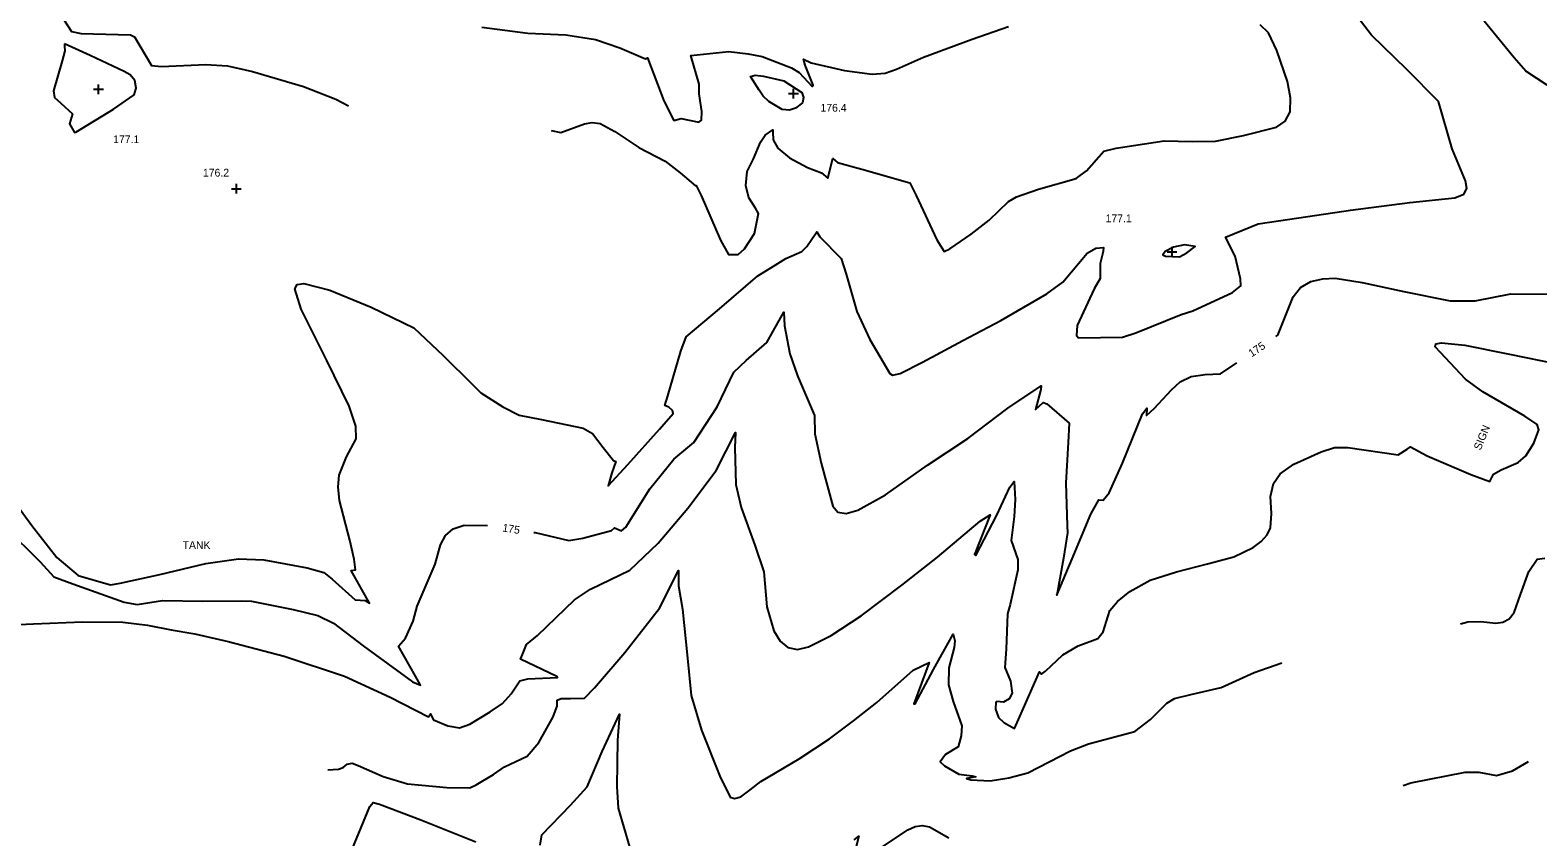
# Model space of a CAD drawing. Extents: x 1467615 to 2003689, y 770235 to 1108726.
# Drawn here: x 1996974 to 1997360.2, y 775951.8 to 776158.5 of the extents above; entities that cross this region are included whole.
import ezdxf

# ---------------------------------------------------------------- set-up
doc = ezdxf.new("R2010")
doc.units = 0
for name, color, linetype in [('RD_DTM_Major1', 7, 'Continuous'), ('RD_DTM_Major1_Lbl', 7, 'Continuous'), ('RD_DTM_Minor1', 7, 'Continuous'), ('RD_DTM_Spot_Elev', 7, 'Continuous'), ('RD_TX_Misc1', 7, 'Continuous')]:
    doc.layers.add(name, color=color, linetype=linetype)

msp = doc.modelspace()

# ---------------------------------------------------------------- linework, layer by layer
at = {"layer": 'RD_DTM_Major1'}
for points in [[(1997362.63, 776144.4), (1997357.11, 776147.96), (1997354.15, 776151.35), (1997346.5, 776160.76)], [(1997293.07, 776079.98), (1997293.65, 776080.37), (1997297.55, 776090.18), (1997299.39, 776092.54), (1997302.04, 776094.06), (1997305.1, 776094.8), (1997308.28, 776094.9), (1997315.24, 776093.84), (1997325.91, 776091.5), (1997337.79, 776089.12), (1997344.17, 776089.11), (1997353.3, 776090.9), (1997364.12, 776090.83)], [(1997103.01, 776029.8), (1997103.33, 776029.74), (1997112.01, 776027.76), (1997115.55, 776028.31), (1997122.93, 776030.3), (1997123.71, 776030.96), (1997125.47, 776030.17), (1997126.58, 776031.12), (1997132.75, 776040.95), (1997138.89, 776048.58), (1997143.99, 776052.83), (1997149.95, 776062.01), (1997154.23, 776070.85), (1997157.41, 776073.81), (1997162.68, 776078.44), (1997164.32, 776081.33), (1997167.1, 776086.23), (1997167.28, 776082.75), (1997168.6, 776075.58), (1997170.59, 776069.92), (1997174.96, 776059.79), (1997175, 776055.07), (1997176.6, 776047.57), (1997179.62, 776036.48), (1997180.92, 776035), (1997183, 776034.62), (1997186.03, 776035.5), (1997193.15, 776039.39), (1997203.9, 776047.03), (1997214.16, 776053.87), (1997224.48, 776061.67), (1997232.97, 776067.37), (1997232.86, 776066.41), (1997231.56, 776061.27), (1997233.46, 776063.04), (1997234.48, 776062.74), (1997240.2, 776057.81), (1997239.88, 776052.83), (1997239.33, 776042.52), (1997239.69, 776031.52), (1997239.76, 776029.71), (1997238.7, 776023.22), (1997236.98, 776013.73), (1997240.93, 776023.07), (1997245.73, 776034.46), (1997247.76, 776038.12), (1997248.87, 776038.08), (1997250.39, 776039.96), (1997253.83, 776047.57), (1997258.92, 776060.16), (1997260.04, 776061.61), (1997259.98, 776059.74), (1997262.05, 776061.66), (1997266.35, 776066.31), (1997268.63, 776068.4), (1997271.45, 776069.72), (1997275.01, 776070.22), (1997278.93, 776070.43), (1997283.12, 776073.27)], [(1996967.59, 776031.16), (1996976.58, 776022.29), (1996980.06, 776018.42), (1996984.89, 776016.63), (1996998.09, 776011.92), (1997001.45, 776011.35), (1997007.86, 776012.37), (1997018.25, 776012.21), (1997028.07, 776012.23), (1997030.68, 776012.16), (1997041.4, 776010.08), (1997047.69, 776008.48), (1997051.67, 776006.57), (1997059.32, 776000.7), (1997071.98, 775991.55), (1997074.03, 775990.7), (1997072.69, 775992.96), (1997068.32, 776000.69), (1997070.13, 776002.71), (1997072.1, 776007.07), (1997073.17, 776010.88), (1997077.78, 776021.65), (1997079.13, 776026.63), (1997080.39, 776028.99), (1997082.38, 776030.75), (1997085.22, 776031.62), (1997091.14, 776031.56)]]:
    msp.add_lwpolyline(points, dxfattribs=at)
at = {"layer": 'RD_DTM_Minor1'}
for points in [[(1996966.81, 776041.98), (1996974.43, 776031.57), (1996980.87, 776023.39), (1996986.29, 776018.78), (1996994.61, 776016.37), (1996997.08, 776016.83), (1997007.22, 776019.05), (1997018.99, 776021.86), (1997027.36, 776023), (1997033.88, 776022.75), (1997044.92, 776020.76), (1997049.19, 776019.55), (1997051.37, 776017.86), (1997057.26, 776012.53), (1997059.81, 776012.38), (1997060.92, 776011.71), (1997056.19, 776020.06), (1997057.31, 776020.25), (1997057.03, 776022.96), (1997055.93, 776027.81), (1997053.22, 776038.01), (1997052.87, 776041.49), (1997053.19, 776044.5), (1997055.05, 776049.13), (1997057.48, 776053.76), (1997057.45, 776057.05), (1997055.7, 776062.1), (1997049.96, 776073.85), (1997043.4, 776087.02), (1997041.8, 776092.17), (1997042.4, 776093.34), (1997044.14, 776093.61), (1997050.77, 776091.85), (1997061.33, 776087.49), (1997072.31, 776082.21), (1997079.8, 776075.14), (1997087.28, 776067.68), (1997089.44, 776065.6), (1997095.11, 776061.95), (1997099.29, 776059.86), (1997104.98, 776058.74), (1997115.69, 776056.52), (1997118.06, 776055.18), (1997120.79, 776051.56), (1997123.45, 776048.18), (1997124, 776047.99), (1997122.98, 776045.04), (1997122.1, 776041.7), (1997127.13, 776047.21), (1997135.18, 776056.21), (1997138.71, 776060.23), (1997138.56, 776061.01), (1997137.59, 776061.92), (1997136.58, 776062.34), (1997137.39, 776064.77), (1997140.69, 776076.22), (1997142.09, 776079.88), (1997150.62, 776087.04), (1997160.39, 776095.56), (1997164.83, 776098.3), (1997167.56, 776100.01), (1997171.69, 776101.77), (1997172.95, 776103.05), (1997175.54, 776106.81), (1997176.3, 776105.5), (1997181.79, 776100.01), (1997183.04, 776096), (1997185.73, 776086.42), (1997189.1, 776079.18), (1997194.22, 776070.54), (1997194.91, 776070.11), (1997196.87, 776070.51), (1997202.57, 776073.42), (1997212.92, 776078.97), (1997222.66, 776084.08), (1997234.48, 776090.93), (1997238.53, 776093.9), (1997244.76, 776101.31), (1997246.97, 776102.62), (1997248.93, 776102.77), (1997248.9, 776101.73), (1997248.06, 776098.73), (1997248.08, 776094.85), (1997246.53, 776092.23), (1997242.17, 776082.84), (1997242, 776080.23), (1997242.58, 776079.63), (1997253.78, 776079.85), (1997257.2, 776080.89), (1997268.89, 776085.61), (1997271.85, 776086.54), (1997282.04, 776091.28), (1997284.15, 776092.96), (1997284.01, 776094.8), (1997282.66, 776100.61), (1997280.22, 776105.46), (1997288.56, 776108.86), (1997296.72, 776110.05), (1997312.27, 776112.32), (1997327.47, 776114.33), (1997338.93, 776115.51), (1997341.23, 776116.45), (1997342.03, 776117.9), (1997341.65, 776119.84), (1997338.28, 776128.04), (1997334.81, 776140.16), (1997326.68, 776148.42), (1997317.61, 776157.22), (1997311.65, 776164.96)], [(1996982.54, 776161.28), (1996984.59, 776158.14), (1996987.03, 776157.64), (1996999.7, 776157.32), (1997000.76, 776156.8), (1997005.1, 776149.44), (1997007.61, 776149.16), (1997019.03, 776149.69), (1997024.55, 776149.3), (1997030.97, 776147.89), (1997043.98, 776144.01), (1997052.29, 776140.79), (1997055.57, 776139.11)], [(1997089.69, 776159.2), (1997101.49, 776157.74), (1997111.21, 776157.29), (1997118.82, 776156.08), (1997125.08, 776153.96), (1997131.6, 776151.16), (1997132.1, 776151.35), (1997136.34, 776140.33), (1997138.85, 776135.3), (1997140.73, 776135.85), (1997145.29, 776134.92), (1997145.95, 776135.38), (1997146.02, 776137.67), (1997145.38, 776142.18), (1997145.39, 776144.66), (1997143.27, 776151.98), (1997153.02, 776152.97), (1997157.89, 776152.37), (1997161.51, 776151.72), (1997169.03, 776148.81), (1997170.96, 776147.59), (1997174.34, 776144.02), (1997174.57, 776144.41), (1997172.5, 776149.47), (1997172.08, 776151.05), (1997174.03, 776150.14), (1997182.64, 776148.11), (1997189.67, 776147.17), (1997193.06, 776147.42), (1997195.93, 776148.47), (1997202.87, 776151.57), (1997215.27, 776156.21), (1997224.63, 776159.41)], [(1997107.46, 776132.76), (1997109.92, 776132.26), (1997115.99, 776134.51), (1997117.97, 776134.78), (1997119.98, 776134.57), (1997123.78, 776132.51), (1997129.88, 776128.39), (1997136.63, 776124.93), (1997140.5, 776121.9), (1997144.41, 776118.56), (1997144.63, 776118.67), (1997145.9, 776116.09), (1997150.82, 776104.65), (1997152.91, 776100.98), (1997155.39, 776101.04), (1997157.02, 776102.43), (1997159.57, 776106.37), (1997160.61, 776111.54), (1997159.81, 776112.86), (1997158.09, 776115.54), (1997157.33, 776118.68), (1997157.65, 776122.28), (1997159.31, 776125.53), (1997161.07, 776129.74), (1997162.25, 776131.53), (1997164.25, 776132.91), (1997164.26, 776132.37), (1997164.36, 776130.36), (1997165.56, 776128.25), (1997168.48, 776125.77), (1997173.15, 776123.26), (1997176.68, 776121.89), (1997178.31, 776120.56), (1997179.64, 776125.62), (1997180.84, 776124.55), (1997187.07, 776122.85), (1997199.33, 776119.37), (1997200.99, 776116.11), (1997206.3, 776104.76), (1997208.17, 776101.81), (1997209.59, 776102.49), (1997215.08, 776106.19), (1997219.63, 776109.83), (1997224.58, 776114.56), (1997226.64, 776115.81), (1997232.28, 776117.73), (1997241.95, 776120.49), (1997244.57, 776122.44), (1997249.04, 776127.46), (1997252.23, 776128.28), (1997259.45, 776129.36), (1997264.52, 776130.16), (1997271.69, 776129.98), (1997277.62, 776130.07), (1997284.84, 776131.5), (1997293.31, 776133.62), (1997295.51, 776135.13), (1997296.79, 776137.56), (1997296.9, 776141.1), (1997296.1, 776145.3), (1997293.39, 776153.24), (1997291.18, 776157.75), (1997289.08, 776159.86)], [(1996982.83, 776154.94), (1996982.76, 776154.34), (1996982.86, 776153.16), (1996982.24, 776150.59), (1996979.94, 776142.97), (1996980.23, 776141.2), (1996981.86, 776139.73), (1996984.84, 776137), (1996984.07, 776134.47), (1996985.36, 776132.25), (1996985.67, 776132.35), (1996995.39, 776138.22), (1997000.63, 776141.94), (1997001.15, 776143.65), (1997000.8, 776145.61), (1996999.62, 776147.01), (1996998.05, 776147.89), (1996989.4, 776151.96), (1996982.83, 776154.94)], [(1997160.79, 776143.06), (1997158.56, 776146.61), (1997159.69, 776146.98), (1997161.9, 776146.66), (1997167.1, 776145.52), (1997171.66, 776142.53), (1997172.14, 776141.23), (1997171.88, 776139.88), (1997170.03, 776138.48), (1997168.5, 776137.98), (1997166.63, 776138.13), (1997163.19, 776140.16), (1997161.79, 776141.54), (1997160.79, 776143.06)], [(1997264.78, 776101.74), (1997264.13, 776100.91), (1997264.87, 776100.56), (1997268.43, 776100.41), (1997270.33, 776101.43), (1997272.42, 776103.04), (1997269.69, 776103.46), (1997266.92, 776102.85), (1997264.78, 776101.74)], [(1996971.11, 776006.21), (1996974.82, 776006.4), (1996987.43, 776006.85), (1996997.73, 776006.8), (1997004.03, 776006.07), (1997010.08, 776004.88), (1997016.15, 776003.8), (1997024.7, 776001.81), (1997039.03, 775998.06), (1997054.55, 775993.01), (1997066.24, 775987.57), (1997076.01, 775982.58), (1997076.54, 775983.31), (1997076.83, 775982.74), (1997077.36, 775981.82), (1997080.97, 775980.25), (1997084.02, 775979.75), (1997086.65, 775980.68), (1997091.84, 775983.79), (1997095.02, 775985.94), (1997097.21, 775988.45), (1997099.41, 775991.79), (1997101.46, 775992.3), (1997109.12, 775992.62), (1997108.94, 775992.84), (1997099.61, 775997.33), (1997100.15, 775998.5), (1997101.15, 776001.05), (1997103.99, 776003.42), (1997113.42, 776012.5), (1997117.57, 776015.26), (1997127.6, 776020.15), (1997134.84, 776027.07), (1997142.45, 776036.01), (1997149.72, 776045.68), (1997154.67, 776055.42), (1997154.48, 776051.56), (1997154.8, 776042.06), (1997156.17, 776036.17), (1997159.61, 776026.53), (1997161.95, 776019.68), (1997162.67, 776010.75), (1997164.54, 776004.55), (1997166.11, 776001.95), (1997168.13, 776000.27), (1997170.6, 775999.84), (1997173.38, 776000.45), (1997179.18, 776003.36), (1997186.85, 776008.39), (1997197.32, 776016.24), (1997206.43, 776023.43), (1997217.35, 776032.67), (1997219.93, 776034.32), (1997215.95, 776024.12), (1997216.23, 776023.91), (1997221.64, 776034.25), (1997224.93, 776041.42), (1997226.1, 776042.81), (1997226.29, 776038.23), (1997226.07, 776033.84), (1997225.27, 776027.76), (1997227, 776022.88), (1997226.99, 776020.2), (1997225.08, 776011.35), (1997224.33, 776008.91), (1997224.04, 775999.87), (1997223.69, 775995.23), (1997225.09, 775991.68), (1997225.6, 775988.65), (1997224.82, 775987.12), (1997223.37, 775986.34), (1997221.61, 775986.47), (1997221.35, 775986.28), (1997221.28, 775984.53), (1997222.05, 775982.36), (1997223.43, 775981.11), (1997226.12, 775979.58), (1997227.56, 775982.65), (1997232.58, 775994.07), (1997232.82, 775993.84), (1997233.03, 775993.48), (1997234.12, 775994.25), (1997238.51, 775998.45), (1997242.45, 776000.77), (1997247.47, 776002.6), (1997248.88, 776004.34), (1997250.58, 776009.77), (1997252.56, 776012.1), (1997255.66, 776014.62), (1997260.9, 776017.55), (1997267.67, 776019.69), (1997275.58, 776021.74), (1997282.33, 776023.54), (1997287.26, 776025.92), (1997289.37, 776027.46), (1997290.92, 776029.17), (1997291.76, 776031), (1997291.97, 776034.68), (1997291.7, 776038.97), (1997292.51, 776042.37), (1997294.19, 776044.79), (1997297.74, 776047.29), (1997304.75, 776050.47), (1997308.11, 776051.56), (1997311.55, 776051.57), (1997324.45, 776049.66), (1997326.72, 776051.11), (1997327.59, 776051.71), (1997331.87, 776049.43), (1997343.03, 776044.6), (1997347.93, 776042.86), (1997348.83, 776044.68), (1997350.83, 776045.8), (1997355.15, 776047.7), (1997357.11, 776049.38), (1997359.17, 776052.69), (1997360.48, 776056.05), (1997360.03, 776057.47), (1997356.88, 776059.55), (1997346.1, 776065.83), (1997341.65, 776069.03), (1997333.92, 776077.33), (1997334.08, 776078.11), (1997335.58, 776078.38), (1997341.49, 776077.75), (1997352.52, 776075.58), (1997365.95, 776072.85)], [(1997340.42, 776006.4), (1997342.27, 776006.93), (1997345.64, 776006.96), (1997349.43, 776006.58), (1997351.28, 776006.8), (1997352.89, 776007.63), (1997354.12, 776009.26), (1997355.8, 776013.86), (1997357.89, 776019.81), (1997360.01, 776022.91), (1997362.01, 776023.17)], [(1997050.26, 775968.99), (1997052.98, 775969.1), (1997054.19, 775969.55), (1997055.2, 775970.43), (1997056.47, 775970.69), (1997058.05, 775970.12), (1997064.45, 775967.24), (1997070.63, 775965.41), (1997080.71, 775964.48), (1997086.65, 775964.38), (1997088.24, 775965.09), (1997092.66, 775967.81), (1997095.52, 775969.77), (1997101.28, 775972.45), (1997104.28, 775976), (1997107.99, 775982.53), (1997108.34, 775983.53), (1997108.96, 775985.26), (1997108.96, 775986.82), (1997110.04, 775987.27), (1997112.44, 775987.22), (1997116.03, 775987.3), (1997118.59, 775989.94), (1997126.3, 775999.07), (1997135.18, 776010.36), (1997140.05, 776020.05), (1997140.12, 776016.11), (1997141.11, 776010.1), (1997142.41, 775997.55), (1997143.36, 775987.98), (1997145.95, 775979.11), (1997150.65, 775967.35), (1997153.3, 775961.93), (1997154.46, 775961.62), (1997156.04, 775962.05), (1997158.44, 775963.85), (1997161.16, 775965.95), (1997171.02, 775971.83), (1997178.8, 775976.92), (1997184.94, 775981.52), (1997190.88, 775986.2), (1997200.23, 775994.49), (1997204.31, 775996.46), (1997200.34, 775985.86), (1997200.73, 775985.9), (1997205.38, 775994.69), (1997210.42, 776003.77), (1997210.89, 776002.06), (1997210.71, 776000.29), (1997209.34, 775995.08), (1997209.23, 775990.71), (1997210.44, 775986.46), (1997212.69, 775980.28), (1997212.53, 775977.64), (1997211.76, 775974.85), (1997208.49, 775972.86), (1997207.11, 775971.03), (1997208.2, 775970.03), (1997211.86, 775967.84), (1997215.29, 775967.46), (1997216.26, 775967.18), (1997213.89, 775966.77), (1997214.97, 775966.37), (1997219.89, 775966.11), (1997224.7, 775966.96), (1997229.54, 775968.24), (1997240.49, 775973.83), (1997245.1, 775975.66), (1997257.01, 775978.78), (1997261, 775981.88), (1997265.14, 775986.08), (1997267.15, 775987.24), (1997271.3, 775988.25), (1997279.11, 775990.09), (1997287.56, 775993.95), (1997294.6, 775996.42)], [(1997104.68, 775949.65), (1997105.08, 775952.3), (1997112.44, 775959.88), (1997116.66, 775964.61), (1997120.55, 775973.67), (1997125, 775983.23), (1997124.47, 775976.56), (1997124.29, 775964.66), (1997124.6, 775959.19), (1997127.54, 775949.23)], [(1997325.72, 775964.99), (1997327.72, 775965.6), (1997341.62, 775968.35), (1997345.13, 775968.35), (1997349.61, 775967.53), (1997353.69, 775968.69), (1997357.82, 775971.09)], [(1997056.57, 775948.85), (1997061.03, 775959.54), (1997061.87, 775960.59), (1997063.49, 775960.19), (1997074.12, 775956.18), (1997088.19, 775950.52)], [(1997191.84, 775948.89), (1997198.85, 775953.64), (1997200.75, 775954.49), (1997202.49, 775954.73), (1997204.34, 775954.34), (1997209.33, 775951.55)], [(1997185.06, 775951.04), (1997186.26, 775951.97), (1997185.3, 775948.33)]]:
    msp.add_lwpolyline(points, dxfattribs=at)
at = {"layer": 'RD_DTM_Spot_Elev'}
for p, q in [((1996990.25, 776143.32), (1996992.75, 776143.32)), ((1996991.5, 776142.07), (1996991.5, 776144.57)), ((1997169.54, 776140.98), (1997169.54, 776143.48)), ((1997168.29, 776142.23), (1997170.79, 776142.23)), ((1997025.58, 776117.86), (1997028.08, 776117.86)), ((1997026.83, 776116.61), (1997026.83, 776119.11)), ((1997265.28, 776101.72), (1997267.78, 776101.72)), ((1997266.53, 776100.47), (1997266.53, 776102.97))]:
    msp.add_line(p, q, dxfattribs=at)

# ---------------------------------------------------------------- texts
at = {"layer": 'RD_DTM_Major1_Lbl'}
for rotation, p in [(33.9777, (1997286.93, 776074.63)), (351.0014, (1997094.87, 776030.07))]:
    msp.add_text('175', height=2, rotation=rotation, dxfattribs=at).set_placement(p)
at = {"layer": 'RD_DTM_Spot_Elev'}
for s, p in [('176.4', (1997176.46, 776137.59)), ('177.1', (1996995.27, 776129.53)), ('176.2', (1997018.26, 776120.96)), ('177.1', (1997249.49, 776109.26))]:
    msp.add_text(s, height=2, dxfattribs=at).set_placement(p)
at = {"layer": 'RD_TX_Misc1'}
msp.add_text('SIGN', height=2, rotation=67.7824, dxfattribs=at).set_placement((1997345.56, 776050.72))
msp.add_text('TANK', height=2, dxfattribs=at).set_placement((1997013.06, 776025.54))

doc.saveas('drawing.dxf')
